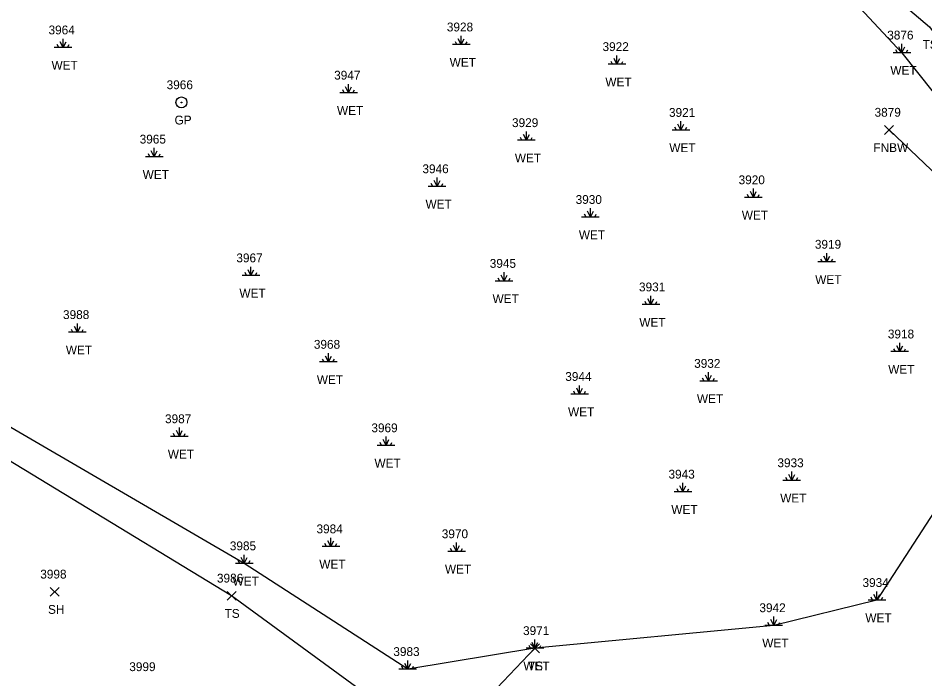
# Model space of a CAD drawing. Extents: x 1472233 to 1475777, y 540726 to 543442.
# Drawn here: x 1474080.6 to 1474285.9, y 541777 to 541926.7 of the extents above; entities that cross this region are included whole.
import ezdxf

# ---------------------------------------------------------------- set-up
doc = ezdxf.new("R2010")
doc.units = 0
for name, color, linetype in [('L_A', 7, 'Continuous'), ('L_I', 7, 'Continuous'), ('L_TIC', 7, 'Continuous'), ('LELB', 7, 'Continuous'), ('LFNC', 7, 'Continuous'), ('LWET', 7, 'Continuous'), ('R_A', 7, 'Continuous'), ('R_I', 7, 'Continuous'), ('RGP', 7, 'Continuous')]:
    doc.layers.add(name, color=color, linetype=linetype)

msp = doc.modelspace()

# ---------------------------------------------------------------- linework, layer by layer
at = {"layer": 'L_TIC'}
for points in [[(1474276.8, 541900.36), (1474278.8, 541902.36)], [(1474278.8, 541900.36), (1474276.8, 541902.36)], [(1474087.84, 541795.71), (1474089.84, 541797.71)], [(1474089.84, 541795.71), (1474087.84, 541797.71)], [(1474127.91, 541794.8), (1474129.91, 541796.8)], [(1474129.91, 541794.8), (1474127.91, 541796.8)], [(1474196.62, 541782.9), (1474198.62, 541784.9)], [(1474198.62, 541782.9), (1474196.62, 541784.9)]]:
    msp.add_lwpolyline(points, dxfattribs=at)
at = {"layer": 'LELB'}
for points in [[(1474205.26, 541997.89), (1474227.06, 541984.09), (1474251.63, 541964.29), (1474266.64, 541942.01), (1474287, 541924.71), (1474304.4, 541901.04), (1474334.92, 541881), (1474365.06, 541844.28), (1474394.43, 541822.32), (1474422.83, 541797.75), (1474437.57, 541787.82), (1474442.57, 541779.44)], [(1474197.62, 541783.9), (1474176.1, 541761.24), (1474128.91, 541795.8), (1474052.87, 541842.04), (1473993.83, 541851.49), (1473965.74, 541841.27), (1473964.18, 541824.29), (1473946.77, 541818.95), (1473906.78, 541815.72), (1473855.67, 541816.56), (1473816.66, 541810.89), (1473771.41, 541788.95), (1473709.93, 541752.76)]]:
    msp.add_lwpolyline(points, dxfattribs=at)
at = {"layer": 'LFNC'}
msp.add_lwpolyline([(1474277.8, 541901.36), (1474290.62, 541889.2), (1474325.72, 541854.53), (1474348.5, 541831.94), (1474375.58, 541805.6), (1474396.54, 541781.87), (1474417.53, 541762.48), (1474397.79, 541745.58), (1474358.64, 541707.67), (1474330.48, 541684.55), (1474307.55, 541669.8), (1474298.05, 541666.97), (1474261.76, 541662.8), (1474223.86, 541660.84), (1474169.1, 541656.37), (1474100.75, 541651.18), (1474053.68, 541647.09), (1473981.52, 541643.01), (1473925.11, 541637.21), (1473882.3, 541633.98), (1473828.82, 541629.69)], dxfattribs=at)
at = {"layer": 'LWET'}
for p, q in [((1474090.76, 541920.02), (1474090.09, 541921.36)), ((1474090.76, 541920.02), (1474090.76, 541922.02)), ((1474090.76, 541920.02), (1474091.42, 541921.36)), ((1474179.92, 541920.69), (1474179.59, 541921.36)), ((1474180.92, 541920.69), (1474180.26, 541922.03)), ((1474180.92, 541920.69), (1474180.92, 541922.69)), ((1474180.92, 541920.69), (1474181.59, 541922.03)), ((1474181.92, 541920.69), (1474182.26, 541921.36)), ((1474092.76, 541920.02), (1474088.76, 541920.02)), ((1474089.76, 541920.02), (1474089.42, 541920.69)), ((1474091.76, 541920.02), (1474092.09, 541920.69)), ((1474182.92, 541920.69), (1474178.92, 541920.69)), ((1474282.72, 541918.86), (1474278.72, 541918.86)), ((1474279.72, 541918.86), (1474279.38, 541919.52)), ((1474280.72, 541918.86), (1474280.05, 541920.19)), ((1474280.72, 541918.86), (1474280.72, 541920.86)), ((1474280.72, 541918.86), (1474281.38, 541920.19)), ((1474281.72, 541918.86), (1474282.05, 541919.52)), ((1474215.18, 541916.24), (1474214.85, 541916.9)), ((1474216.18, 541916.24), (1474215.52, 541917.57)), ((1474216.18, 541916.24), (1474216.18, 541918.24)), ((1474216.18, 541916.24), (1474216.85, 541917.57)), ((1474217.18, 541916.24), (1474217.52, 541916.9)), ((1474218.18, 541916.24), (1474214.18, 541916.24)), ((1474155.4, 541909.77), (1474154.74, 541911.1)), ((1474155.4, 541909.77), (1474155.4, 541911.77)), ((1474155.4, 541909.77), (1474156.07, 541911.1)), ((1474157.4, 541909.77), (1474153.4, 541909.77)), ((1474154.4, 541909.77), (1474154.07, 541910.44)), ((1474156.4, 541909.77), (1474156.74, 541910.44)), ((1474230.66, 541901.33), (1474229.99, 541902.66)), ((1474230.66, 541901.33), (1474230.66, 541903.33)), ((1474230.66, 541901.33), (1474231.33, 541902.66)), ((1474195.68, 541899.01), (1474195.68, 541901.01)), ((1474232.66, 541901.33), (1474228.66, 541901.33)), ((1474229.66, 541901.33), (1474229.33, 541902)), ((1474231.66, 541901.33), (1474231.99, 541902)), ((1474197.68, 541899.01), (1474193.68, 541899.01)), ((1474194.68, 541899.01), (1474194.35, 541899.68)), ((1474195.68, 541899.01), (1474195.02, 541900.35)), ((1474195.68, 541899.01), (1474196.35, 541900.35)), ((1474196.68, 541899.01), (1474197.02, 541899.68)), ((1474111.4, 541895.28), (1474110.73, 541896.61)), ((1474111.4, 541895.28), (1474111.4, 541897.28)), ((1474111.4, 541895.28), (1474112.06, 541896.61)), ((1474113.4, 541895.28), (1474109.4, 541895.28)), ((1474110.4, 541895.28), (1474110.06, 541895.95)), ((1474112.4, 541895.28), (1474112.73, 541895.95)), ((1474175.45, 541888.56), (1474175.45, 541890.56)), ((1474177.45, 541888.56), (1474173.45, 541888.56)), ((1474174.45, 541888.56), (1474174.12, 541889.23)), ((1474175.45, 541888.56), (1474174.78, 541889.9)), ((1474175.45, 541888.56), (1474176.12, 541889.9)), ((1474176.45, 541888.56), (1474176.78, 541889.23)), ((1474247.09, 541886.06), (1474247.09, 541888.06)), ((1474249.09, 541886.06), (1474245.09, 541886.06)), ((1474246.09, 541886.06), (1474245.75, 541886.73)), ((1474247.09, 541886.06), (1474246.42, 541887.39)), ((1474247.09, 541886.06), (1474247.75, 541887.39)), ((1474248.09, 541886.06), (1474248.42, 541886.73)), ((1474209.18, 541881.6), (1474208.84, 541882.27)), ((1474210.18, 541881.6), (1474209.51, 541882.94)), ((1474210.18, 541881.6), (1474210.18, 541883.6)), ((1474210.18, 541881.6), (1474210.84, 541882.94)), ((1474211.18, 541881.6), (1474211.51, 541882.27)), ((1474212.18, 541881.6), (1474208.18, 541881.6)), ((1474262.71, 541871.45), (1474262.38, 541872.11)), ((1474263.71, 541871.45), (1474263.05, 541872.78)), ((1474263.71, 541871.45), (1474263.71, 541873.45)), ((1474263.71, 541871.45), (1474264.38, 541872.78)), ((1474264.71, 541871.45), (1474265.05, 541872.11)), ((1474133.3, 541868.37), (1474132.63, 541869.7)), ((1474133.3, 541868.37), (1474133.3, 541870.37)), ((1474133.3, 541868.37), (1474133.97, 541869.7)), ((1474265.71, 541871.45), (1474261.71, 541871.45)), ((1474135.3, 541868.37), (1474131.3, 541868.37)), ((1474132.3, 541868.37), (1474131.97, 541869.03)), ((1474134.3, 541868.37), (1474134.63, 541869.03)), ((1474189.64, 541867.12), (1474189.3, 541867.79)), ((1474190.64, 541867.12), (1474189.97, 541868.45)), ((1474190.64, 541867.12), (1474190.64, 541869.12)), ((1474190.64, 541867.12), (1474191.3, 541868.45)), ((1474191.64, 541867.12), (1474191.97, 541867.79)), ((1474192.64, 541867.12), (1474188.64, 541867.12)), ((1474223.88, 541861.78), (1474223.88, 541863.78)), ((1474225.88, 541861.78), (1474221.88, 541861.78)), ((1474222.88, 541861.78), (1474222.54, 541862.45)), ((1474223.88, 541861.78), (1474223.21, 541863.11)), ((1474223.88, 541861.78), (1474224.54, 541863.11)), ((1474224.88, 541861.78), (1474225.21, 541862.45)), ((1474093.99, 541855.51), (1474093.99, 541857.51)), ((1474095.99, 541855.51), (1474091.99, 541855.51)), ((1474092.99, 541855.51), (1474092.66, 541856.18)), ((1474093.99, 541855.51), (1474093.33, 541856.85)), ((1474093.99, 541855.51), (1474094.66, 541856.85)), ((1474094.99, 541855.51), (1474095.33, 541856.18)), ((1474282.24, 541851.12), (1474278.24, 541851.12)), ((1474279.24, 541851.12), (1474278.9, 541851.79)), ((1474280.24, 541851.12), (1474279.57, 541852.45)), ((1474280.24, 541851.12), (1474280.24, 541853.12)), ((1474280.24, 541851.12), (1474280.9, 541852.45)), ((1474281.24, 541851.12), (1474281.57, 541851.79)), ((1474149.84, 541848.78), (1474149.51, 541849.44)), ((1474150.84, 541848.78), (1474150.18, 541850.11)), ((1474150.84, 541848.78), (1474150.84, 541850.78)), ((1474150.84, 541848.78), (1474151.51, 541850.11)), ((1474151.84, 541848.78), (1474152.18, 541849.44)), ((1474152.84, 541848.78), (1474148.84, 541848.78)), ((1474235.93, 541844.46), (1474235.59, 541845.13)), ((1474236.93, 541844.46), (1474236.26, 541845.8)), ((1474236.93, 541844.46), (1474236.93, 541846.46)), ((1474236.93, 541844.46), (1474237.59, 541845.8)), ((1474237.93, 541844.46), (1474238.26, 541845.13)), ((1474207.74, 541841.49), (1474207.74, 541843.49)), ((1474238.93, 541844.46), (1474234.93, 541844.46)), ((1474209.74, 541841.49), (1474205.74, 541841.49)), ((1474206.74, 541841.49), (1474206.4, 541842.15)), ((1474207.74, 541841.49), (1474207.07, 541842.82)), ((1474207.74, 541841.49), (1474208.4, 541842.82)), ((1474208.74, 541841.49), (1474209.07, 541842.15)), ((1474117.09, 541831.91), (1474116.42, 541833.24)), ((1474117.09, 541831.91), (1474117.09, 541833.91)), ((1474117.09, 541831.91), (1474117.75, 541833.24)), ((1474119.09, 541831.91), (1474115.09, 541831.91)), ((1474116.09, 541831.91), (1474115.75, 541832.57)), ((1474118.09, 541831.91), (1474118.42, 541832.57)), ((1474163.89, 541829.86), (1474163.22, 541831.19)), ((1474163.89, 541829.86), (1474163.89, 541831.86)), ((1474163.89, 541829.86), (1474164.55, 541831.19)), ((1474165.89, 541829.86), (1474161.89, 541829.86)), ((1474162.89, 541829.86), (1474162.55, 541830.53)), ((1474164.89, 541829.86), (1474165.22, 541830.53)), ((1474254.79, 541821.94), (1474254.45, 541822.61)), ((1474255.79, 541821.94), (1474255.12, 541823.28)), ((1474255.79, 541821.94), (1474255.79, 541823.94)), ((1474255.79, 541821.94), (1474256.45, 541823.28)), ((1474256.79, 541821.94), (1474257.12, 541822.61)), ((1474231.12, 541819.36), (1474230.46, 541820.69)), ((1474231.12, 541819.36), (1474231.12, 541821.36)), ((1474231.12, 541819.36), (1474231.79, 541820.69)), ((1474257.79, 541821.94), (1474253.79, 541821.94)), ((1474233.12, 541819.36), (1474229.12, 541819.36)), ((1474230.12, 541819.36), (1474229.79, 541820.02)), ((1474232.12, 541819.36), (1474232.46, 541820.02)), ((1474151.4, 541806.96), (1474150.73, 541808.29)), ((1474151.4, 541806.96), (1474151.4, 541808.96)), ((1474151.4, 541806.96), (1474152.06, 541808.29)), ((1474153.4, 541806.96), (1474149.4, 541806.96)), ((1474150.4, 541806.96), (1474150.06, 541807.62)), ((1474152.4, 541806.96), (1474152.73, 541807.62)), ((1474178.86, 541805.85), (1474178.52, 541806.52)), ((1474179.86, 541805.85), (1474179.19, 541807.19)), ((1474179.86, 541805.85), (1474179.86, 541807.85)), ((1474179.86, 541805.85), (1474180.52, 541807.19)), ((1474180.86, 541805.85), (1474181.19, 541806.52)), ((1474131.77, 541803.11), (1474131.1, 541804.44)), ((1474131.77, 541803.11), (1474131.77, 541805.11)), ((1474131.77, 541803.11), (1474132.43, 541804.44)), ((1474181.86, 541805.85), (1474177.86, 541805.85)), ((1474133.77, 541803.11), (1474129.77, 541803.11)), ((1474130.77, 541803.11), (1474130.43, 541803.77)), ((1474132.77, 541803.11), (1474133.1, 541803.77)), ((1474275.06, 541794.79), (1474274.4, 541796.12)), ((1474275.06, 541794.79), (1474275.06, 541796.79)), ((1474275.06, 541794.79), (1474275.73, 541796.12)), ((1474277.06, 541794.79), (1474273.06, 541794.79)), ((1474274.06, 541794.79), (1474273.73, 541795.46)), ((1474276.06, 541794.79), (1474276.4, 541795.46)), ((1474250.71, 541789.09), (1474250.38, 541789.75)), ((1474251.71, 541789.09), (1474251.04, 541790.42)), ((1474251.71, 541789.09), (1474251.71, 541791.09)), ((1474251.71, 541789.09), (1474252.38, 541790.42)), ((1474252.71, 541789.09), (1474253.04, 541789.75)), ((1474253.71, 541789.09), (1474249.71, 541789.09)), ((1474197.62, 541783.9), (1474197.62, 541785.9)), ((1474199.62, 541783.9), (1474195.62, 541783.9)), ((1474196.62, 541783.9), (1474196.28, 541784.56)), ((1474197.62, 541783.9), (1474196.95, 541785.23)), ((1474197.62, 541783.9), (1474198.28, 541785.23)), ((1474198.62, 541783.9), (1474198.95, 541784.56)), ((1474167.8, 541779.15), (1474167.47, 541779.82)), ((1474168.8, 541779.15), (1474168.14, 541780.48)), ((1474168.8, 541779.15), (1474168.8, 541781.15)), ((1474168.8, 541779.15), (1474169.47, 541780.48)), ((1474169.8, 541779.15), (1474170.14, 541779.82)), ((1474170.8, 541779.15), (1474166.8, 541779.15))]:
    msp.add_line(p, q, dxfattribs=at)
for points in [[(1474201.28, 541999.97), (1474205.26, 541997.89), (1474219.84, 541982.5), (1474245.47, 541957.24), (1474260.68, 541940.33), (1474280.72, 541918.86), (1474298.17, 541896.9)], [(1474298.24, 541830.53), (1474275.06, 541794.79), (1474251.71, 541789.09), (1474197.62, 541783.9), (1474168.8, 541779.15), (1474131.77, 541803.11), (1474047.34, 541852.32), (1473992.14, 541861.19), (1473963.61, 541863.06), (1473954.9, 541836.93), (1473939.89, 541829.01), (1473896.04, 541833.75), (1473853.46, 541825.22), (1473812.5, 541815.77), (1473769.07, 541792.78), (1473703.23, 541762.05)]]:
    msp.add_lwpolyline(points, dxfattribs=at)
at = {"layer": 'RGP'}
msp.add_line((1474117.56, 541907.6), (1474117.56, 541907.6), dxfattribs=at)
for radius in [1.25, 0.0833]:
    msp.add_circle((1474117.56, 541907.6), radius, dxfattribs=at)

# ---------------------------------------------------------------- texts
at = {"layer": 'L_A'}
for s, p in [('TS', (1474285.41, 541919.71)), ('WET', (1474088.13, 541915.02)), ('WET', (1474178.3, 541915.69)), ('WET', (1474278.1, 541913.86)), ('WET', (1474213.56, 541911.24)), ('WET', (1474152.78, 541904.77)), ('WET', (1474228.04, 541896.33)), ('FNBW', (1474274.27, 541896.36)), ('WET', (1474193.06, 541894.01)), ('WET', (1474108.77, 541890.28)), ('WET', (1474172.83, 541883.56)), ('WET', (1474244.46, 541881.06)), ('WET', (1474207.56, 541876.6)), ('WET', (1474261.09, 541866.45)), ('WET', (1474130.68, 541863.37)), ('WET', (1474188.01, 541862.12)), ('WET', (1474221.25, 541856.78)), ('WET', (1474091.37, 541850.51)), ('WET', (1474277.62, 541846.12)), ('WET', (1474148.22, 541843.78)), ('WET', (1474234.3, 541839.46)), ('WET', (1474205.11, 541836.49)), ('WET', (1474114.47, 541826.91)), ('WET', (1474161.27, 541824.86)), ('WET', (1474253.16, 541816.94)), ('WET', (1474228.5, 541814.36)), ('WET', (1474148.77, 541801.96)), ('WET', (1474177.23, 541800.85)), ('WET', (1474129.14, 541798.11)), ('SH', (1474087.33, 541791.71)), ('TS', (1474127.32, 541790.8)), ('WET', (1474272.44, 541789.79)), ('WET', (1474249.09, 541784.09)), ('WET', (1474194.99, 541778.9)), ('TS', (1474196.03, 541778.9))]:
    msp.add_text(s, height=2, dxfattribs=at).set_placement(p)
at = {"layer": 'L_I'}
for s, p in [('3964', (1474087.45, 541923.02)), ('3928', (1474177.66, 541923.69)), ('3876', (1474277.4, 541921.86)), ('3922', (1474212.92, 541919.24)), ('3947', (1474152.14, 541912.77)), ('3921', (1474227.97, 541904.33)), ('3879', (1474274.53, 541904.36)), ('3929', (1474192.42, 541902.01)), ('3965', (1474108.09, 541898.28)), ('3946', (1474172.13, 541891.56)), ('3920', (1474243.74, 541889.06)), ('3930', (1474206.83, 541884.6)), ('3919', (1474261.01, 541874.45)), ('3967', (1474129.99, 541871.37)), ('3945', (1474187.38, 541870.12)), ('3931', (1474221.18, 541864.78)), ('3988', (1474090.73, 541858.51)), ('3918', (1474277.54, 541854.12)), ('3968', (1474147.54, 541851.78)), ('3932', (1474233.67, 541847.46)), ('3944', (1474204.48, 541844.49)), ('3987', (1474113.83, 541834.91)), ('3969', (1474160.57, 541832.86)), ('3933', (1474252.53, 541824.94)), ('3943', (1474227.86, 541822.36)), ('3984', (1474148.14, 541809.96)), ('3970', (1474176.51, 541808.85)), ('3985', (1474128.51, 541806.11)), ('3998', (1474085.58, 541799.71)), ('3986', (1474125.59, 541798.8)), ('3934', (1474271.8, 541797.79)), ('3942', (1474248.45, 541792.09)), ('3971', (1474194.92, 541786.9)), ('3971', (1474194.92, 541786.9)), ('3983', (1474165.54, 541782.15)), ('3999', (1474105.74, 541778.73))]:
    msp.add_text(s, height=2, dxfattribs=at).set_placement(p)
at = {"layer": 'R_A'}
msp.add_text('GP', height=2, dxfattribs=at).set_placement((1474115.99, 541902.6))
at = {"layer": 'R_I'}
msp.add_text('3966', height=2, dxfattribs=at).set_placement((1474114.2, 541910.6))

doc.saveas('drawing.dxf')
